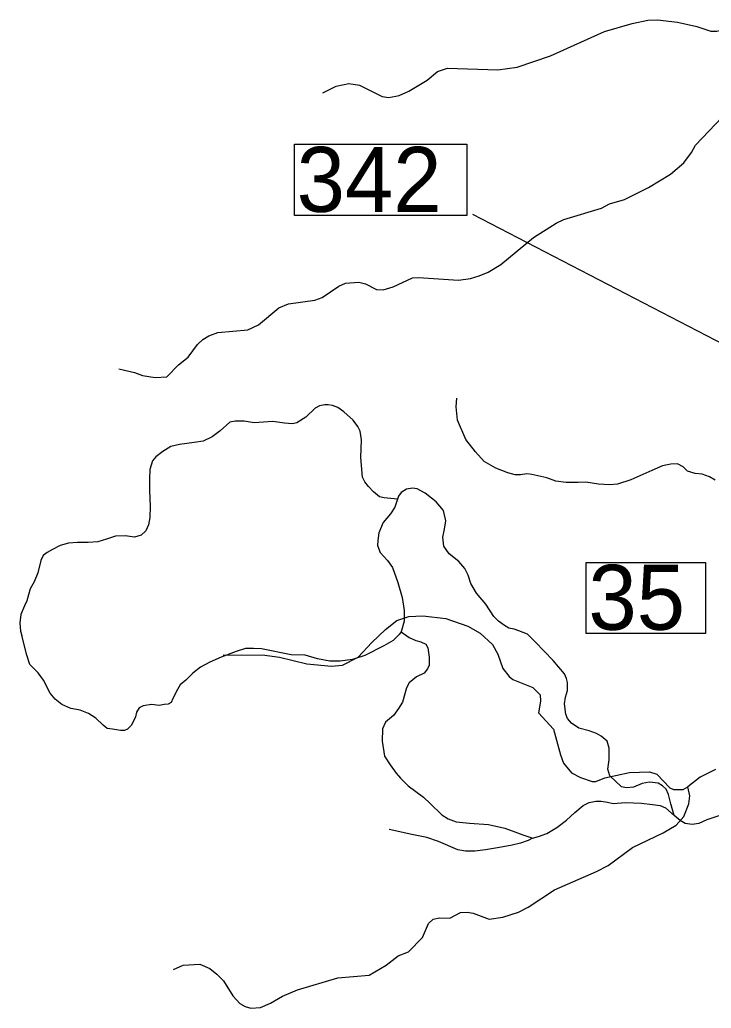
# Model space of a CAD drawing. Extents: x 1159738 to 1321356, y 736314 to 882035.
# Drawn here: x 1284044 to 1287771, y 832319 to 837645 of the extents above; entities that cross this region are included whole.
import ezdxf

# ---------------------------------------------------------------- set-up
doc = ezdxf.new("R2010")
doc.units = 0
for name, color, linetype in [('Exist Hydrographic Misc Water Feature', 7, 'Continuous'), ('Exist Road Non-System Type 51', 7, 'Continuous'), ('Exist Road Secondary Structure Standard Bridge Number Label', 7, 'Continuous')]:
    doc.layers.add(name, color=color, linetype=linetype)

msp = doc.modelspace()

# ---------------------------------------------------------------- linework, layer by layer
at = {"layer": 'Exist Hydrographic Misc Water Feature'}
for points in [[(1285677.1, 837250.8), (1285749.9, 837287.1), (1285818.3, 837301.3), (1285874.1, 837292), (1285996.6, 837230.4), (1286032.6, 837225.6), (1286088.9, 837236.8), (1286141.5, 837259.5), (1286239, 837319.1), (1286296.2, 837365.6), (1286348.6, 837384.2), (1286620.6, 837375.4), (1286725, 837389), (1286904.7, 837451), (1287196.1, 837581.4), (1287345.3, 837624.4), (1287429.8, 837641.6), (1287481.8, 837644.6), (1287589.6, 837631.8), (1287693.1, 837609.2), (1287768.5, 837583.9), (1287800.5, 837582.4), (1287852.9, 837595.3), (1287925, 837598)], [(1284577.8, 835764.5), (1284661.3, 835744.7), (1284705, 835727.4), (1284772.8, 835717.9), (1284836.9, 835719.9), (1284898.5, 835785.1), (1284951.7, 835827.5), (1285001.3, 835894.6), (1285029.9, 835922), (1285062.4, 835941), (1285110.9, 835959.7), (1285273.4, 835973.7), (1285330, 836000.5), (1285440.4, 836091.8), (1285493, 836114.6), (1285633.5, 836134.7), (1285673.9, 836147.9), (1285763.5, 836210.1), (1285799.9, 836225), (1285872.1, 836230.9), (1285908, 836221.9), (1285967.1, 836191.2), (1286003.2, 836189.7), (1286055.6, 836205), (1286160.9, 836253.8), (1286192.9, 836255.6), (1286408.8, 836242.3), (1286473, 836250.8), (1286519.4, 836265.5), (1286567.9, 836284.2), (1286636.9, 836326.3), (1286812.7, 836472.1), (1286934.7, 836549.3), (1286977.1, 836568.2), (1287178.8, 836629.8), (1287223.3, 836652.7), (1287304, 836676.5), (1287433.7, 836741.2), (1287551.5, 836812.7), (1287623, 836874.5), (1287664.4, 836929.4), (1287685.5, 836969.2), (1287829.2, 837119.8)], [(1285140.4, 834223.4), (1285364.5, 834220.6), (1285444.2, 834210), (1285591.5, 834175), (1285723.2, 834161.7), (1285783.5, 834167.8), (1285868.5, 834209.6), (1285940.6, 834290.2), (1286014.4, 834360.2), (1286075.5, 834407.4), (1286140.1, 834429.1), (1286216.3, 834433.3), (1286340, 834418.4), (1286459, 834377.5), (1286526.1, 834340.1), (1286592.7, 834278), (1286621.4, 834225.7), (1286647.6, 834148.9), (1286682.5, 834105.5), (1286702.1, 834089.5), (1286809.2, 834047.1), (1286848.2, 834007.8), (1286851.4, 833973.2), (1286839.8, 833910.3), (1286921.6, 833821.6), (1286958.4, 833684.7), (1286975.3, 833640), (1287018, 833587.5), (1287065.4, 833561.9), (1287129, 833540.9), (1287148.9, 833539.7), (1287197.5, 833560.9), (1287330.3, 833589.4), (1287438.4, 833593), (1287478.2, 833579.9), (1287548.4, 833506.3), (1287568.3, 833497.7), (1287620.3, 833496.6), (1287644.7, 833511.7)], [(1287794.2, 833604.5), (1287711.3, 833563.1), (1287644.7, 833511.7)], [(1284872.6, 832527.6), (1284925.3, 832550.3), (1285013.5, 832555.9), (1285068.9, 832532.6), (1285106.2, 832503.2), (1285141.4, 832466.3), (1285191.3, 832385.7), (1285230.4, 832344.8), (1285257.9, 832327.8), (1285289.8, 832318.9), (1285341.9, 832323.6), (1285394.5, 832346.4), (1285459.5, 832384.4), (1285540.4, 832418.9), (1285758.1, 832483.5), (1285926.5, 832497.4), (1286018, 832551.3), (1286083.2, 832601.7), (1286139.9, 832621.9), (1286213.7, 832700.1), (1286247.6, 832775.7), (1286272.2, 832799), (1286306.5, 832806.5), (1286362.5, 832804.6), (1286419.2, 832833.8), (1286455.2, 832836.4), (1286487.1, 832831.6), (1286574.3, 832797.9), (1286646.8, 832809.6), (1286731.5, 832835.7), (1286784, 832862.6), (1286926.5, 832957.4), (1287153.1, 833055.4), (1287216, 833087.8), (1287346.4, 833185.3), (1287512.4, 833263.2), (1287581.5, 833305.3), (1287622.6, 833352.1), (1287650.4, 833419.7), (1287655.4, 833463.9), (1287644.7, 833511.7)]]:
    msp.add_lwpolyline(points, dxfattribs=at)
at = {"layer": 'Exist Road Non-System Type 51'}
for points in [[(1287791.6, 835164.6), (1287761.7, 835182.6), (1287721.3, 835196), (1287684, 835200.5), (1287643.6, 835212.5), (1287619.7, 835236.4), (1287589.8, 835251.4), (1287554, 835249.9), (1287507.7, 835240.9), (1287450.9, 835217), (1287337.3, 835166.1), (1287265.6, 835142.2), (1287225.2, 835139.2), (1287162.5, 835142.2), (1287095.2, 835152.7), (1287053.4, 835151.2), (1286989.7, 835151.5), (1286932.9, 835159), (1286885, 835176.9), (1286804.4, 835194.9), (1286777.5, 835197.9), (1286743.1, 835193.4), (1286714.7, 835193.4), (1286674.3, 835203.9), (1286610.1, 835229.3), (1286547.3, 835265.2), (1286501, 835317.5), (1286448.7, 835383.3), (1286403.9, 835486.5), (1286395.8, 835559.3), (1286398.8, 835605.6)], [(1286079.1, 835062.2), (1286043, 835065.1), (1286007.2, 835069.5), (1285983.3, 835074), (1285950.4, 835100.9), (1285923.5, 835129.4), (1285904.1, 835154.8), (1285890.6, 835180.2), (1285881.6, 835286.4), (1285886.1, 835382.1), (1285878.6, 835428.5), (1285866.7, 835452.4), (1285841.3, 835486.8), (1285790.5, 835531.6), (1285757.6, 835555.6), (1285729.2, 835566), (1285706.8, 835570.5), (1285687.4, 835570.5), (1285659, 835564.5), (1285636.6, 835551.1), (1285585.8, 835503.2), (1285537.9, 835473.3), (1285514, 835467.3), (1285470.7, 835470.3), (1285407.9, 835479.3), (1285306.3, 835473.3), (1285254, 835482.3), (1285204.7, 835482.3), (1285176.3, 835476.3), (1285124, 835429.9), (1285080.7, 835397), (1285032.8, 835374.6), (1284983.5, 835367.1), (1284904.3, 835356.7), (1284858.7, 835344.9), (1284815.4, 835318), (1284778, 835289.6), (1284758.6, 835268.6), (1284745.1, 835222.3), (1284742.2, 835171.4), (1284742.2, 835108.6), (1284746.6, 835023.4), (1284745.1, 834963.6), (1284737.7, 834923.2), (1284722.7, 834891.8), (1284697.3, 834867.9), (1284662.9, 834857.4), (1284612.1, 834863.4), (1284559.8, 834861.9), (1284512, 834846.9), (1284464.2, 834832), (1284411.9, 834827.5), (1284355.1, 834829), (1284306.6, 834825.3), (1284261.8, 834811.8), (1284219.9, 834790.9), (1284191.5, 834774.4), (1284169.1, 834758), (1284157.2, 834731.1), (1284140.7, 834665.3), (1284121.3, 834615.9), (1284098.9, 834578.5), (1284082.5, 834514.2), (1284069, 834487.3), (1284049.6, 834439.4), (1284043.6, 834394.6), (1284048.1, 834351.2), (1284055.6, 834326.4)], [(1287570.8, 833356.8), (1287553, 833419.5), (1287541.1, 833470.4), (1287527.6, 833498.8), (1287508.2, 833516.7), (1287484.3, 833531.7), (1287438, 833537.6), (1287399.1, 833530.2), (1287351.3, 833510.7), (1287313.9, 833506.2), (1287287, 833512.2), (1287224.3, 833570.5), (1287213.8, 833606.4), (1287221.3, 833657.3), (1287221.3, 833720.1), (1287209.3, 833757.5), (1287177.9, 833784.4), (1287152.5, 833799.4), (1287112.2, 833814.3), (1287056.9, 833827.8), (1287018, 833854.7), (1286997.1, 833880.1), (1286986.7, 833904), (1286979.6, 833958.3), (1286985.5, 833994.2), (1286996, 834031.6), (1286996, 834073.5), (1286990, 834095.9), (1286979.6, 834121.3), (1286919.8, 834191.6), (1286821.1, 834293.3), (1286780.8, 834333.7), (1286734.5, 834353.1), (1286709.1, 834362.1), (1286679.2, 834366.6), (1286656.8, 834381.5), (1286623.9, 834404), (1286598.5, 834429.4), (1286556.6, 834496.7), (1286505.8, 834555), (1286475, 834608), (1286460.1, 834652.9), (1286443.6, 834687.3), (1286410.8, 834726.2), (1286358.5, 834766.5), (1286330.1, 834808.4), (1286324.1, 834857.8), (1286333.1, 834899.6), (1286340.5, 834944.5), (1286327.1, 835001.3), (1286288.3, 835047.2), (1286228.5, 835093.6), (1286186.7, 835117.5), (1286161.3, 835120.5), (1286128.4, 835116), (1286100, 835098.1), (1286085, 835077.1), (1286079.1, 835062.2)], [(1286079.1, 835062.2), (1286065.6, 835018.8), (1286041.7, 834982.9), (1286002.9, 834935.1), (1285978.9, 834879.7), (1285973, 834839.4), (1285971.5, 834812.4), (1285986.4, 834775.1), (1286025.3, 834731.7), (1286052.2, 834692.8), (1286082.1, 834612.1), (1286104.5, 834531.3), (1286114.9, 834462.5), (1286114.9, 834405), (1286100.3, 834347.3), (1286089.5, 834331.8), (1286056.6, 834300.4), (1286005.8, 834271.9), (1285904.2, 834219.6), (1285837, 834198.7), (1285771.2, 834188.2), (1285715.9, 834188.2), (1285648.7, 834201.7), (1285581.4, 834221.1), (1285506.7, 834222.6), (1285346.2, 834255.5), (1285302.9, 834257), (1285261.1, 834257), (1285210.2, 834240.6), (1285129.5, 834210.7), (1285068.3, 834183.7), (1285017.5, 834156.8), (1284977.1, 834123.9), (1284938.3, 834086.5), (1284908.4, 834061.1), (1284893.4, 834035.7), (1284869.5, 833987.8), (1284860.6, 833966.9), (1284844.1, 833957.9), (1284821.7, 833954.9), (1284794.8, 833950.5), (1284753, 833954.9), (1284709.6, 833949), (1284687.2, 833937), (1284672.3, 833914.6), (1284668.3, 833889.7), (1284645.9, 833844.9), (1284624.9, 833822.4), (1284608.5, 833814.9), (1284586.1, 833814.9), (1284544.2, 833822.4), (1284514.4, 833826.9), (1284493.4, 833844.9), (1284453.1, 833882.2), (1284414.2, 833907.7), (1284369.4, 833925.6), (1284318.6, 833934.6), (1284270.8, 833955.5), (1284234.9, 833983.9), (1284208, 834016.8), (1284170.7, 834085.6), (1284142.3, 834126), (1284097.4, 834170.9), (1284081, 834221.7), (1284055.6, 834326.4)], [(1286100.3, 834347.3), (1286143.6, 834315.9), (1286178, 834299.5), (1286206.4, 834293.5), (1286231.8, 834280), (1286243.8, 834260.6), (1286249.7, 834209.7), (1286249.7, 834166.4), (1286240.8, 834146.9), (1286222.8, 834124.5), (1286182.5, 834103.6), (1286143.6, 834072.2), (1286128.7, 834045.2), (1286106.3, 833967.5), (1286085.4, 833934.6), (1286058.5, 833895.7), (1286015.1, 833859.8), (1285998.7, 833823.9), (1285997.2, 833758.1), (1286010.6, 833677.4), (1286040.5, 833629.5), (1286073.4, 833586.1), (1286095.8, 833558.4), (1286137.6, 833516.6), (1286219.8, 833456.7), (1286255.7, 833422.4), (1286318.4, 833361), (1286352.8, 833340.1), (1286396.1, 833323.7), (1286467.9, 833316.2), (1286571, 833308.7), (1286658.8, 833289.7), (1286712.6, 833268.7), (1286755.9, 833252.3), (1286793.3, 833240.3), (1286806.7, 833235.8)], [(1286806.7, 833235.8), (1286839.6, 833243.3), (1286884.4, 833259.8), (1286938.2, 833292.7), (1286990.5, 833333), (1287035.4, 833373.4), (1287080.9, 833410.3), (1287112.2, 833426.8), (1287149.6, 833434.3), (1287178, 833434.3), (1287212.4, 833428.3), (1287242.3, 833422.3), (1287308, 833426.8), (1287394.7, 833423.8), (1287454.5, 833416.3), (1287496.3, 833410.3), (1287524.7, 833398.4), (1287570.8, 833356.8)], [(1287880.3, 833385.9), (1287823.3, 833359), (1287746.7, 833333.4), (1287704.2, 833314.7), (1287668.4, 833309.6), (1287630.6, 833314.9), (1287603.7, 833329.9), (1287570.8, 833356.8)], [(1286806.7, 833235.8), (1286784.3, 833222.4), (1286742.5, 833207.4), (1286697.6, 833197), (1286628.9, 833185), (1286554.2, 833173), (1286495.9, 833165.5), (1286446.6, 833165.5), (1286404.7, 833173), (1286300.1, 833216.4), (1286237.4, 833238.8), (1286156.7, 833255.3), (1286035.6, 833282.2)]]:
    msp.add_lwpolyline(points, dxfattribs=at)
at = {"layer": 'Exist Road Secondary Structure Standard Bridge Number Label'}
msp.add_line((1289965.5, 834793.1), (1286485.5, 836595.3), dxfattribs=at)
for points in [[(1285523.8, 836973.8), (1286452.8, 836973.8), (1286452.8, 836589.7), (1285523.8, 836589.7)], [(1287096.6, 834720.4), (1287740.7, 834720.4), (1287740.7, 834338.1), (1287096.6, 834338.1)]]:
    msp.add_lwpolyline(points, close=True, dxfattribs=at)

# ---------------------------------------------------------------- texts
for s, p in [('342', (1285536.4, 836609.4)), ('35', (1287109.1, 834357.9))]:
    msp.add_text(s, height=350, dxfattribs=at).set_placement(p)

doc.saveas('drawing.dxf')
